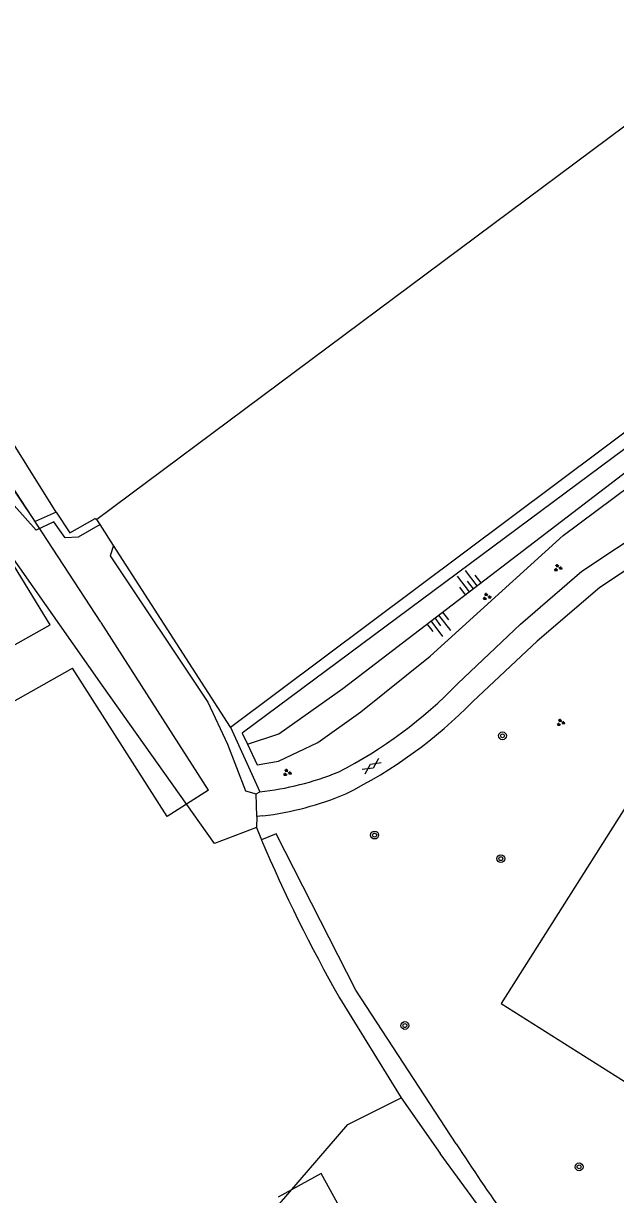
# Model space of a CAD drawing. Extents: x 136000 to 141000, y 400494 to 402006.
# Drawn here: x 138028.7 to 138089.2, y 401551.6 to 401671.5 of the extents above; entities that cross this region are included whole.
import ezdxf

# ---------------------------------------------------------------- set-up
doc = ezdxf.new("R2010")
doc.units = 0
for name, color, linetype in [('gg-afsc-draadraster', 7, 'Continuous'), ('gg-afsc-erfafscheiding', 7, 'Continuous'), ('gg-afsc-haag', 7, 'Continuous'), ('gg-afsc-hekwerk', 7, 'Continuous'), ('gg-bbg-hoofdgebouw', 7, 'Continuous'), ('gg-knt-BGT kruinlijn', 7, 'Continuous'), ('gg-knt-bovenkant onderkant talud', 7, 'Continuous'), ('gg-knt-bronhoudergrens', 7, 'Continuous'), ('gg-knt-onverhard', 7, 'Continuous'), ('gg-knt-plantopografie kant verharding', 7, 'Continuous'), ('gg-knt-verharding', 7, 'Continuous'), ('gt-grn-groengrens', 7, 'Continuous'), ('gt-symb-boom', 7, 'Continuous'), ('gt-symb-gesloten verharding', 7, 'Continuous'), ('gt-symb-groenvak', 7, 'Continuous'), ('gt-symb-talud symbool', 7, 'Continuous'), ('gx-grn-maaiveld', 7, 'Continuous')]:
    doc.layers.add(name, color=color, linetype=linetype)

# ---------------------------------------------------------------- blocks, each defined once
blk = doc.blocks.new('gt0-TALUD_1')
at = {"layer": 'gt-symb-talud symbool'}
for p, q in [((-1, -1), (-1, 0)), ((-0.5, -2), (-0.5, 0)), ((0, -1), (0, 0)), ((0.5, -2), (0.5, 0)), ((1, -1), (1, 0))]:
    blk.add_line(p, q, dxfattribs=at)
blk = doc.blocks.new('gt0-GRVAK')
at = {"layer": 'gt-symb-groenvak'}
for p, q in [((-0.11, 0.19), (-0.23, 0.24)), ((-0.18, 0.15), (0.09, 0.15)), ((-0.09, 0.21), (-0.16, 0.32)), ((-0.05, 0.21), (-0.05, 0.39)), ((0, 0.21), (0.06, 0.32)), ((0.02, 0.19), (0.13, 0.24)), ((0.26, -0.05), (0.2, 0.06)), ((0.3, -0.05), (0.3, 0.13)), ((0.35, -0.05), (0.41, 0.06)), ((-0.24, -0.23), (-0.36, -0.18)), ((-0.32, -0.26), (-0.05, -0.26)), ((-0.23, -0.21), (-0.29, -0.09)), ((-0.18, -0.2), (-0.18, -0.02)), ((-0.14, -0.21), (-0.07, -0.09)), ((-0.12, -0.23), (0, -0.18)), ((0.24, -0.07), (0.12, -0.02)), ((0.17, -0.11), (0.44, -0.11)), ((0.37, -0.07), (0.49, -0.02))]:
    blk.add_line(p, q, dxfattribs=at)
blk = doc.blocks.new('gt0-BOOM')
at = {"layer": 'gt-symb-boom'}
for radius in [0.4, 0.2]:
    blk.add_circle((0, 0), radius, dxfattribs=at)
blk = doc.blocks.new('gt0-GESVH1')
at = {"layer": 'gt-symb-gesloten verharding'}
for p, q in [((-0.99, -0.26), (0.01, 0.24)), ((0.01, -0.26), (-0.99, 0.24)), ((0.01, 0.24), (1.01, -0.26)), ((1.01, 0.24), (0.01, -0.26))]:
    blk.add_line(p, q, dxfattribs=at)

msp = doc.modelspace()

# ---------------------------------------------------------------- linework, layer by layer
at = {"layer": 'gg-afsc-draadraster'}
msp.add_lwpolyline([(138032.02, 401621.43), (138033.43, 401619.33), (138036, 401620.78), (138036.16, 401620.69)], dxfattribs=at)
at = {"layer": 'gg-afsc-erfafscheiding'}
msp.add_line((138032.02, 401621.43), (138015.82, 401647.36), dxfattribs=at)
at = {"layer": 'gg-afsc-haag'}
for p, q in [((138111.23, 401676.69), (138036.16, 401620.69)), ((138049.85, 401599.43), (138052.85, 401592.82))]:
    msp.add_line(p, q, dxfattribs=at)
at = {"layer": 'gg-afsc-hekwerk'}
for p, q in [((138036.5, 401620.17), (138036.16, 401620.69)), ((138037.87, 401618.03), (138036.5, 401620.17)), ((138049.85, 401599.43), (138037.87, 401618.03))]:
    msp.add_line(p, q, dxfattribs=at)
msp.add_lwpolyline([(138049.85, 401599.43), (138130.92, 401660.15), (138111.23, 401676.69)], dxfattribs=at)
at = {"layer": 'gg-bbg-hoofdgebouw'}
msp.add_lwpolyline([(138099.05, 401605.21), (138077.51, 401571.17), (138170.74, 401512.21), (138171.15, 401512.87), (138194.53, 401549.9), (138188.3, 401553.84)], dxfattribs=at)
at = {"layer": 'gg-knt-BGT kruinlijn'}
msp.add_lwpolyline([(138051.57, 401597.7), (138054.78, 401598.77), (138061.34, 401603.41), (138091.51, 401626.53), (138112, 401642.43), (138120.87, 401648.61), (138125.53, 401651.96), (138130.13, 401652.29), (138135.61, 401651.95), (138140.13, 401650.89), (138145.18, 401648.3), (138152.52, 401642.84), (138160.44, 401637.22), (138158.69, 401636.35), (138151.87, 401641.86), (138144.39, 401647.04), (138139.62, 401649.42), (138135.36, 401650.51), (138130.34, 401650.42), (138125.77, 401649.81), (138121.21, 401648.17), (138112.57, 401642), (138108.41, 401638.95)], dxfattribs=at)
at = {"layer": 'gg-knt-bovenkant onderkant talud'}
for points in [[(138166.17, 401635.66), (138153.2, 401644.29), (138145.96, 401649.36), (138140.46, 401652.54), (138135.88, 401653.98), (138129.68, 401654.11), (138125.48, 401653.1), (138119.55, 401649.66), (138090.14, 401627.91), (138051.04, 401598.83), (138051.57, 401597.7)], [(138051.57, 401597.7), (138052.57, 401595.58), (138054.76, 401595.96), (138058.77, 401597.89), (138063.17, 401601), (138070.27, 401606.72), (138083.85, 401619.06), (138092.4, 401625.44), (138099.96, 401630.54), (138101.77, 401632.74)]]:
    msp.add_lwpolyline(points, dxfattribs=at)
at = {"layer": 'gg-knt-bronhoudergrens'}
msp.add_lwpolyline([(137974.28, 401467.17), (137986.05, 401465.84), (137986.89, 401470.08), (137989.86, 401475.79), (137991.97, 401480.87), (137993.03, 401489.55), (137990.7, 401499.5), (138009.33, 401507.33), (138019.07, 401514.32), (138028.17, 401524.48), (138036.21, 401535.48), (138042.14, 401544.8), (138053.78, 401549.45), (138061.82, 401558.77), (138067.3, 401561.51)], dxfattribs=at)
at = {"layer": 'gg-knt-onverhard'}
msp.add_line((138052.52, 401590.31), (138052.5, 401589.18), dxfattribs=at)
for points in [[(138052.5, 401589.18), (138048.2, 401587.55), (138036.73, 401603.74), (138026.71, 401618.02), (138017.63, 401632.64), (138007.86, 401648.89), (138001.46, 401660.34), (137998.6, 401664.84)], [(138036.5, 401620.17), (138034.26, 401618.88), (138032.95, 401618.81), (138031.79, 401620.45), (138029.96, 401619.62), (138026.61, 401623.4), (138021.97, 401631.22)], [(138037.87, 401618.03), (138037.53, 401616.97), (138047.51, 401601.99), (138049.53, 401597.72), (138051.38, 401592.93), (138052.47, 401592.61)]]:
    msp.add_lwpolyline(points, dxfattribs=at)
at = {"layer": 'gg-knt-plantopografie kant verharding'}
for p, q in [((138031.39, 401609.93), (138031.4, 401609.93)), ((138047.58, 401592.99), (138036.62, 401610.16)), ((138012.74, 401593.7), (138033.68, 401605.48))]:
    msp.add_line(p, q, dxfattribs=at)
for points in [[(138036.6, 401610.19), (138024.03, 401629.35), (138014.48, 401644.21)], [(138031.39, 401609.93), (138020.98, 401626.95), (138011.71, 401641.42)], [(138012.74, 401593.7), (138010.29, 401598.06), (138031.39, 401609.93)], [(138047.58, 401592.99), (138043.37, 401590.3), (138033.68, 401605.48)], [(138063.75, 401511.43), (138078.13, 401519.19), (138059.1, 401553.76), (138054.72, 401551.35)]]:
    msp.add_lwpolyline(points, dxfattribs=at)
at = {"layer": 'gg-knt-verharding'}
for p, q in [((138052.47, 401592.61), (138052.85, 401592.82)), ((138052.52, 401590.31), (138052.47, 401592.61)), ((138053.15, 401590.36), (138052.52, 401590.31))]:
    msp.add_line(p, q, dxfattribs=at)
for points in [[(138073.08, 401603.91), (138079.49, 401609.97), (138085.76, 401615.4), (138092.75, 401620.05), (138100.62, 401623.6), (138108.84, 401626.08)], [(138094.21, 401618.13), (138087.6, 401613.72), (138081.19, 401608.24), (138074.62, 401602.07)]]:
    msp.add_lwpolyline(points, dxfattribs=at)
for centre, radius, start, end in [((138039.52, 401636.4), 46.71, 297.173, 315.9269), ((138040.01, 401635.98), 48.45, 296.5014, 315.5896), ((138049.46, 401622.97), 30.34, 276.4094, 292.0468), ((138049.16, 401622.56), 32.44, 277.0738, 292.6174)]:
    msp.add_arc(centre, radius, start, end, dxfattribs=at)
at = {"layer": 'gt-grn-groengrens'}
msp.add_line((138052.5, 401589.18), (138053, 401587.9), dxfattribs=at)
for points in [[(138032.02, 401621.43), (138029.88, 401620.5), (138023.03, 401630.67), (138013.59, 401646.5), (138015.82, 401647.36)], [(138072.92, 401556.79), (138062.65, 401572.52), (138054.52, 401588.53), (138053, 401587.9)], [(138156.98, 401493.73), (138145.2, 401498.89), (138123.23, 401510.88), (138110.99, 401517.96), (138094.17, 401529.42), (138086.79, 401535.66), (138082.07, 401541.05), (138071.27, 401555.83)]]:
    msp.add_lwpolyline(points, dxfattribs=at)
for centre, radius, start, end in [((138201.28, 401651.22), 161.24, 203.124, 209.5373), ((138247.28, 401669.44), 207.58, 212.8664, 217.903)]:
    msp.add_arc(centre, radius, start, end, dxfattribs=at)
at = {"layer": 'gx-grn-maaiveld'}
for p, q in [((138061, 401571.73), (138067.3, 401561.51)), ((138067.3, 401561.51), (138071.27, 401555.83))]:
    msp.add_line(p, q, dxfattribs=at)

# ---------------------------------------------------------------- block references
at = {"layer": 'gt-symb-boom'}
for p in [(138077.65, 401598.56), (138064.57, 401588.4), (138077.48, 401585.99), (138067.67, 401568.91), (138085.48, 401554.45)]:
    msp.add_blockref('gt0-BOOM', p, dxfattribs=at)
at = {"layer": 'gt-symb-gesloten verharding', "rotation": 34.532124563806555}
msp.add_blockref('gt0-GESVH1', (138064.27, 401595.46), dxfattribs=at)
at = {"layer": 'gt-symb-groenvak'}
for p in [(138083.3, 401615.74), (138076.03, 401612.8), (138083.58, 401599.92), (138055.62, 401594.78)]:
    msp.add_blockref('gt0-GRVAK', p, dxfattribs=at)
at = {"layer": 'gt-symb-talud symbool'}
for p, xscale, yscale, rotation in [((138074.64, 401613.6), 1.0004743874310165, 1.000474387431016, -142.43140796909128), ((138070.75, 401610.62), 0.9994088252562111, 0.9994088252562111, 37.110682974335)]:
    msp.add_blockref('gt0-TALUD_1', p, dxfattribs=dict(at, xscale=xscale, yscale=yscale, rotation=rotation))

doc.saveas('drawing.dxf')
